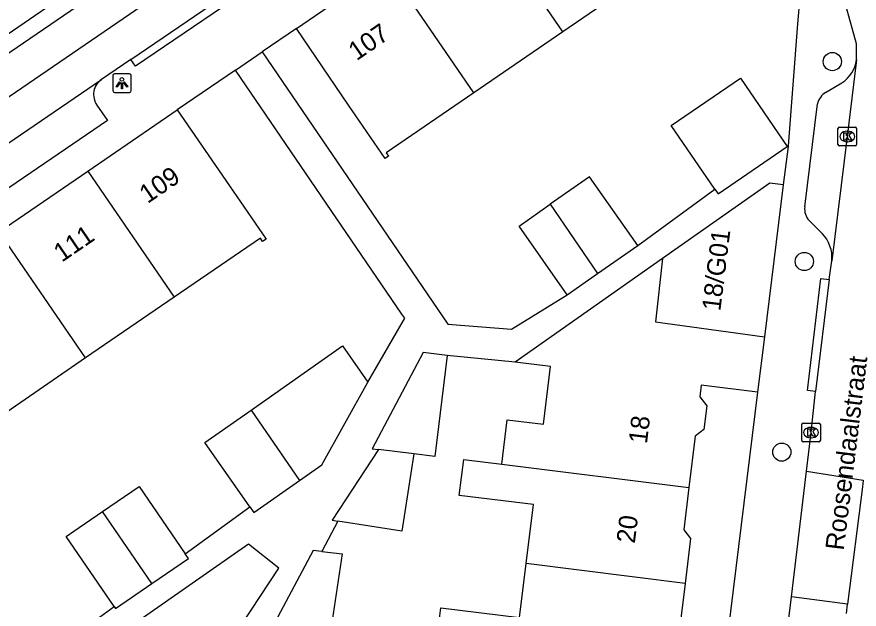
# Model space of a CAD drawing. Extents: x 158087 to 159494, y 382905 to 383981.
# Drawn here: x 158208.91 to 158254.21, y 383331.09 to 383362.92 of the extents above; entities that cross this region are included whole.
import ezdxf

# ---------------------------------------------------------------- set-up
doc = ezdxf.new("R2010")
doc.units = 0
for name, color, linetype in [('IMGEO_Boom', 7, 'Continuous'), ('IMGEO_Fietspad_gesloten', 7, 'Continuous'), ('IMGEO_Kolk', 7, 'Continuous'), ('IMGEO_Lichtpunt', 7, 'Continuous'), ('IMGEO_Openbare_ruimte_label', 7, 'Continuous'), ('IMGEO_Pand', 7, 'Continuous'), ('IMGEO_Pand_nummerreeks', 7, 'Continuous'), ('IMGEO_Rijbaan_lokaal_open', 7, 'Continuous'), ('IMGEO_Rijbaan_regionaal_gesloten', 7, 'Continuous'), ('IMGEO_Voetpad_open', 7, 'Continuous')]:
    doc.layers.add(name, color=color, linetype=linetype)

msp = doc.modelspace()

# ---------------------------------------------------------------- linework, layer by layer
at = {"layer": 'IMGEO_Boom'}
for centre in [(158252.769, 383360.519), (158251.266, 383349.776), (158250.051, 383339.531)]:
    msp.add_circle(centre, 0.489, dxfattribs=at)
at = {"layer": 'IMGEO_Fietspad_gesloten'}
for points in [[(158215.037, 383360.634), (158222.335, 383365.611)], [(158215.037, 383360.634), (158213.468, 383359.564)], [(158148.903, 383315.422), (158169.017, 383329.233), (158213.468, 383359.564)]]:
    msp.add_lwpolyline(points, dxfattribs=at)
at = {"layer": 'IMGEO_Kolk'}
for p, q in [((158253.07, 383356.067), (158253.07, 383356.919)), ((158253.145, 383356.993), (158253.997, 383356.993)), ((158253.558, 383356.773), (158253.583, 383356.773)), ((158254.071, 383356.919), (158254.071, 383356.067)), ((158253.997, 383355.993), (158253.145, 383355.993)), ((158253.581, 383356.213), (158253.556, 383356.213)), ((158251.125, 383340.156), (158251.125, 383341.008)), ((158251.2, 383341.082), (158252.052, 383341.082)), ((158251.613, 383340.862), (158251.638, 383340.862)), ((158252.126, 383341.008), (158252.126, 383340.156)), ((158252.052, 383340.082), (158251.2, 383340.082)), ((158251.636, 383340.302), (158251.611, 383340.302))]:
    msp.add_line(p, q, dxfattribs=at)
for points in [[(158253.07, 383356.067), (158253.07, 383356.919)], [(158253.145, 383356.993), (158253.997, 383356.993)], [(158254.071, 383356.919), (158254.071, 383356.067)], [(158253.391, 383356.693), (158253.514, 383356.693), (158253.514, 383356.542), (158253.644, 383356.693), (158253.808, 383356.693), (158253.662, 383356.542), (158253.815, 383356.293), (158253.663, 383356.293), (158253.578, 383356.457), (158253.514, 383356.39), (158253.514, 383356.293), (158253.391, 383356.293), (158253.391, 383356.693)], [(158253.997, 383355.993), (158253.145, 383355.993)], [(158251.125, 383340.156), (158251.125, 383341.008)], [(158251.2, 383341.082), (158252.052, 383341.082)], [(158252.126, 383341.008), (158252.126, 383340.156)], [(158251.446, 383340.782), (158251.569, 383340.782), (158251.569, 383340.631), (158251.699, 383340.782), (158251.863, 383340.782), (158251.717, 383340.631), (158251.87, 383340.382), (158251.718, 383340.382), (158251.633, 383340.546), (158251.569, 383340.479), (158251.569, 383340.382), (158251.446, 383340.382), (158251.446, 383340.782)], [(158252.052, 383340.082), (158251.2, 383340.082)]]:
    msp.add_lwpolyline(points, dxfattribs=at)
for centre, start, end in [((158253.147, 383356.917), 91.552, 178.448), ((158253.147, 383356.917), 91.552, 178.448), ((158253.995, 383356.917), 1.552, 88.448), ((158253.995, 383356.917), 1.552, 88.448), ((158253.147, 383356.069), 181.552, 268.448), ((158253.147, 383356.069), 181.552, 268.448), ((158253.995, 383356.069), 271.552, 358.448), ((158253.995, 383356.069), 271.552, 358.448), ((158251.202, 383341.006), 91.552, 178.448), ((158251.202, 383341.006), 91.552, 178.448), ((158252.05, 383341.006), 1.552, 88.448), ((158252.05, 383341.006), 1.552, 88.448), ((158251.202, 383340.158), 181.552, 268.448), ((158251.202, 383340.158), 181.552, 268.448), ((158252.05, 383340.158), 271.552, 358.448), ((158252.05, 383340.158), 271.552, 358.448)]:
    msp.add_arc(centre, 0.0765, start, end, dxfattribs=at)
for centre, major_axis, ratio, start_param, end_param in [((158253.557, 383356.493), (-0.387, 0.002), 0.722429, 4.712389, 7.853982), ((158253.582, 383356.493), (-0.39, 0.002), 0.717154, 1.570796, 4.712389), ((158251.612, 383340.582), (-0.387, 0.002), 0.722429, 4.712389, 7.853982), ((158251.637, 383340.582), (-0.39, 0.002), 0.717154, 1.570796, 4.712389)]:
    msp.add_ellipse(centre, major_axis=major_axis, ratio=ratio, start_param=start_param, end_param=end_param, dxfattribs=at)
at = {"layer": 'IMGEO_Lichtpunt'}
for p, q in [((158214.067, 383359.764), (158214.067, 383358.957)), ((158214.067, 383359.764), (158214.067, 383358.957)), ((158214.969, 383359.859), (158214.161, 383359.859)), ((158214.969, 383359.859), (158214.161, 383359.859)), ((158215.063, 383358.957), (158215.063, 383359.764)), ((158215.063, 383358.957), (158215.063, 383359.764)), ((158214.161, 383358.863), (158214.969, 383358.863)), ((158214.161, 383358.863), (158214.969, 383358.863))]:
    msp.add_line(p, q, dxfattribs=at)
for points in [[(158214.441, 383359.428), (158214.48, 383359.4), (158214.292, 383359.138), (158214.254, 383359.165), (158214.441, 383359.428)], [(158214.653, 383359.4), (158214.691, 383359.427), (158214.878, 383359.165), (158214.839, 383359.137), (158214.653, 383359.4)], [(158214.543, 383359.38), (158214.59, 383359.38), (158214.59, 383359.058), (158214.543, 383359.058), (158214.543, 383359.38)]]:
    msp.add_lwpolyline(points, dxfattribs=at)
msp.add_circle((158214.566, 383359.562), 0.0994, dxfattribs=at)
for centre, start, end in [((158214.161, 383359.764), 90, 180), ((158214.161, 383359.764), 90, 180), ((158214.969, 383359.764), 0, 90), ((158214.969, 383359.764), 0, 90), ((158214.161, 383358.957), 180, 270), ((158214.161, 383358.957), 180, 270), ((158214.969, 383358.957), 270, 0), ((158214.969, 383358.957), 270, 360)]:
    msp.add_arc(centre, 0.0946, start, end, dxfattribs=at)
at = {"layer": 'IMGEO_Pand'}
for points in [[(158238.269, 383362.117), (158233.612, 383368.922)], [(158223.951, 383362.295), (158228.836, 383365.646)], [(158233.49, 383358.846), (158228.836, 383365.646)], [(158243.308, 383365.567), (158238.269, 383362.117)], [(158233.49, 383358.846), (158228.775, 383355.618), (158228.899, 383355.436), (158228.717, 383355.311), (158226.756, 383358.174), (158223.951, 383362.295)], [(158238.269, 383362.117), (158233.49, 383358.846)], [(158246.454, 383353.655), (158244.107, 383357.083), (158247.829, 383359.632), (158250.344, 383355.959)], [(158212.725, 383354.634), (158217.541, 383357.927)], [(158217.541, 383357.927), (158220.353, 383353.836), (158222.314, 383350.973), (158222.133, 383350.849), (158222.008, 383351.03), (158217.367, 383347.854)], [(158246.454, 383353.655), (158246.622, 383353.41), (158250.344, 383355.959)], [(158207.953, 383351.372), (158212.725, 383354.634)], [(158212.725, 383354.634), (158217.367, 383347.854)], [(158242.302, 383350.634), (158239.714, 383354.331), (158237.595, 383352.848)], [(158250.128, 383353.89), (158249.414, 383353.979), (158243.635, 383349.929)], [(158250.128, 383353.89), (158249.12, 383345.719)], [(158238.515, 383347.983), (158235.927, 383351.68), (158237.595, 383352.848)], [(158237.595, 383352.848), (158240.144, 383349.123)], [(158212.597, 383344.59), (158207.953, 383351.372)], [(158240.144, 383349.123), (158242.302, 383350.634)], [(158243.635, 383349.929), (158235.704, 383344.37)], [(158243.635, 383349.929), (158243.268, 383346.529), (158249.12, 383345.719)], [(158238.515, 383347.983), (158240.144, 383349.123)], [(158217.367, 383347.854), (158212.597, 383344.59)], [(158249.12, 383345.719), (158248.754, 383342.754)], [(158221.516, 383341.793), (158226.433, 383345.235), (158227.791, 383343.295)], [(158212.597, 383344.59), (158207.828, 383341.326)], [(158232.058, 383344.716), (158230.769, 383344.876), (158228.025, 383339.707), (158228.357, 383339.666)], [(158232.058, 383344.716), (158231.387, 383339.291), (158230.258, 383339.431)], [(158234.99, 383338.881), (158235.286, 383341.269), (158237.23, 383341.029), (158237.614, 383344.134), (158235.704, 383344.37)], [(158224.111, 383338.003), (158225.312, 383338.844), (158227.791, 383343.295)], [(158248.754, 383342.754), (158245.717, 383343.13), (158245.639, 383342.502), (158246.021, 383342.012), (158245.865, 383340.748), (158245.397, 383340.382), (158245.056, 383337.627)], [(158221.444, 383336.596), (158219.026, 383340.05), (158221.516, 383341.793)], [(158221.516, 383341.793), (158224.111, 383338.003)], [(158228.357, 383339.666), (158225.862, 383335.867), (158226.174, 383335.819)], [(158230.258, 383339.431), (158228.357, 383339.666)], [(158230.258, 383339.431), (158229.622, 383335.29), (158226.174, 383335.819)], [(158236.304, 383333.54), (158236.696, 383336.711), (158232.709, 383337.204), (158232.948, 383339.136), (158234.99, 383338.881)], [(158234.99, 383338.881), (158245.056, 383337.627)], [(158213.527, 383336.345), (158215.489, 383337.688), (158217.964, 383334.072)], [(158221.444, 383336.596), (158221.66, 383336.287), (158224.111, 383338.003)], [(158245.056, 383337.627), (158244.775, 383335.359), (158245.146, 383334.883), (158244.848, 383332.474)], [(158214.145, 383331.232), (158211.565, 383335.002), (158211.969, 383335.279), (158213.527, 383336.345)], [(158216.175, 383332.476), (158213.527, 383336.345)], [(158218.772, 383325.599), (158218.982, 383327.205), (158223.006, 383333.289), (158221.37, 383334.581), (158213.649, 383329.189), (158213.263, 383326.202)], [(158216.175, 383332.476), (158218.137, 383333.819), (158217.964, 383334.072)], [(158225.321, 383334.187), (158224.849, 383334.237), (158222.636, 383330.105), (158223.174, 383330.038)], [(158225.321, 383334.187), (158226.417, 383334.071), (158225.755, 383329.77), (158224.779, 383329.913), (158224.768, 383329.839), (158224.678, 383329.85)], [(158233.651, 383328.731), (158231.447, 383329.005), (158231.714, 383331.169), (158235.946, 383330.645), (158236.304, 383333.54)], [(158244.848, 383332.474), (158236.304, 383333.54)], [(158214.145, 383331.232), (158214.213, 383331.133), (158216.175, 383332.476)], [(158244.848, 383332.474), (158244.614, 383330.581), (158244.127, 383329.936), (158243.821, 383327.463)]]:
    msp.add_lwpolyline(points, dxfattribs=at)
at = {"layer": 'IMGEO_Rijbaan_lokaal_open'}
for points in [[(158299.772, 383421.047), (158297.888, 383419.791), (158249.821, 383386.895), (158168.177, 383331.08), (158135.484, 383308.657)], [(158136.281, 383311.619), (158143.906, 383316.851), (158156.489, 383325.454), (158158.334, 383326.705), (158177.739, 383340.005), (158216.514, 383366.493), (158235.922, 383379.756), (158248.501, 383388.378), (158270.547, 383403.457), (158288.26, 383415.605), (158296.713, 383421.366)], [(158254.071, 383360.605), (158254.071, 383361.474), (158252.236, 383368.077)], [(158254.071, 383360.605), (158253.572, 383356.493), (158252.737, 383349.814)], [(158252.6, 383348.813), (158252.737, 383349.814)], [(158252.6, 383348.813), (158251.867, 383342.79)], [(158251.379, 383338.515), (158251.627, 383340.581), (158251.867, 383342.79)], [(158250.566, 383331.749), (158251.379, 383338.515)], [(158251.379, 383338.515), (158254.429, 383338.031)], [(158254.429, 383338.031), (158254.385, 383337.66), (158253.584, 383331.362)], [(158250.288, 383329.438), (158250.566, 383331.749)], [(158253.584, 383331.362), (158250.566, 383331.749)], [(158253.526, 383330.865), (158253.584, 383331.362)]]:
    msp.add_lwpolyline(points, dxfattribs=at)
at = {"layer": 'IMGEO_Rijbaan_regionaal_gesloten'}
msp.add_lwpolyline([(158296.668, 383422.637), (158250.34, 383390.703), (158239.558, 383383.344), (158169.725, 383335.466), (158142.338, 383316.977), (158135.713, 383312.45)], dxfattribs=at)
at = {"layer": 'IMGEO_Voetpad_open'}
for points in [[(158248.054, 383368.524), (158251.026, 383363.997), (158250.892, 383362.545), (158250.39, 383355.99)], [(158222.335, 383365.611), (158222.588, 383365.239), (158215.292, 383360.263), (158215.037, 383360.634)], [(158223.951, 383362.295), (158222.111, 383361.041)], [(158220.677, 383360.064), (158222.111, 383361.041)], [(158222.111, 383361.041), (158232.088, 383346.401), (158235.508, 383346.144), (158238.515, 383347.983)], [(158220.677, 383360.064), (158217.541, 383357.927)], [(158227.791, 383343.295), (158229.777, 383346.725), (158229.616, 383346.945), (158220.677, 383360.064)], [(158252.404, 383358.863), (158253.281, 383359.381)], [(158213.222, 383358.174), (158213.785, 383357.36), (158194.911, 383344.488), (158194.267, 383345.466)], [(158251.285, 383352.708), (158251.966, 383358.248)], [(158250.39, 383355.99), (158250.387, 383355.956), (158250.128, 383353.89)], [(158250.344, 383355.959), (158250.39, 383355.99)], [(158242.302, 383350.634), (158246.454, 383353.655)], [(158252.221, 383351.285), (158251.522, 383351.969)], [(158251.867, 383342.79), (158251.44, 383342.838), (158252.151, 383348.854), (158252.6, 383348.813)], [(158235.704, 383344.37), (158232.058, 383344.716)], [(158248.754, 383342.754), (158244.969, 383312.049)], [(158217.964, 383334.072), (158221.444, 383336.596)], [(158226.174, 383335.819), (158225.321, 383334.187)], [(158208.245, 383327.218), (158213.164, 383330.52), (158214.145, 383331.232)]]:
    msp.add_lwpolyline(points, dxfattribs=at)
for centre, radius, start, end in [((158252.343, 383360.853), 1.746, 302.4999, 351.8217), ((158214.036, 383358.747), 0.995, 124.8096, 215.118), ((158253.004, 383357.972), 1.074, 123.9645, 165.1189), ((158252.199, 383352.594), 0.921, 172.8731, 222.6894), ((158250.912, 383350), 1.835, 354.1912, 44.4687)]:
    msp.add_arc(centre, radius, start, end, dxfattribs=at)

# ---------------------------------------------------------------- texts
at = {"layer": 'IMGEO_Openbare_ruimte_label'}
msp.add_text('Roosendaalstraat', height=1, rotation=82.9957, dxfattribs=at).set_placement((158253.38, 383334.217))
at = {"layer": 'IMGEO_Pand_nummerreeks'}
for s, rotation, p in [('107', 34.4479, (158227.185, 383360.536)), ('109', 34.3605, (158215.941, 383352.86)), ('111', 34.3605, (158211.332, 383349.708)), ('18/G01', 82.8618, (158246.744, 383347.084)), ('18', 83.1476, (158242.797, 383339.951)), ('20', 82.9987, (158242.145, 383334.596))]:
    msp.add_text(s, height=1, rotation=rotation, dxfattribs=at).set_placement(p)

doc.saveas('drawing.dxf')
